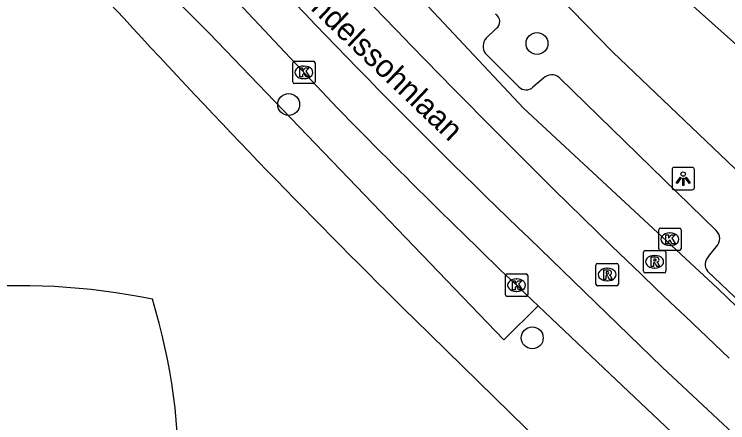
# Model space of a CAD drawing. Extents: x 159040 to 160094, y 381214 to 382518.
# Drawn here: x 159416.6 to 159448.45, y 381658.18 to 381676.4 of the extents above; entities that cross this region are included whole.
import ezdxf

# ---------------------------------------------------------------- set-up
doc = ezdxf.new("R2010")
doc.units = 0
for name, color, linetype in [('IMGEO_Boom', 7, 'Continuous'), ('IMGEO_Groenvoorziening', 7, 'Continuous'), ('IMGEO_Hek', 7, 'Continuous'), ('IMGEO_Kolk', 7, 'Continuous'), ('IMGEO_Lichtpunt', 7, 'Continuous'), ('IMGEO_Openbare_ruimte_label', 7, 'Continuous'), ('IMGEO_Pand', 7, 'Continuous'), ('IMGEO_Rijbaan_lokaal_gesloten', 7, 'Continuous'), ('IMGEO_Rioolput', 7, 'Continuous'), ('IMGEO_Voetpad_open', 7, 'Continuous')]:
    doc.layers.add(name, color=color, linetype=linetype)

msp = doc.modelspace()

# ---------------------------------------------------------------- linework, layer by layer
at = {"layer": 'IMGEO_Boom'}
for centre in [(159439.934, 381675.097), (159428.852, 381672.374), (159439.722, 381661.964)]:
    msp.add_circle(centre, 0.489, dxfattribs=at)
at = {"layer": 'IMGEO_Groenvoorziening'}
msp.add_lwpolyline([(159421.899, 381699.09), (159434.55, 381687.796), (159439.031, 381683.796), (159456.442, 381668.254)], dxfattribs=at)
at = {"layer": 'IMGEO_Hek'}
msp.add_lwpolyline([(159458.496, 381666.956), (159458.229, 381666.659), (159439.031, 381683.796)], dxfattribs=at)
at = {"layer": 'IMGEO_Kolk'}
for p, q in [((159429.106, 381674.307), (159429.958, 381674.307)), ((159429.031, 381673.381), (159429.031, 381674.233)), ((159429.519, 381674.087), (159429.544, 381674.087)), ((159430.032, 381674.233), (159430.032, 381673.381)), ((159429.958, 381673.307), (159429.106, 381673.307)), ((159429.542, 381673.527), (159429.517, 381673.527)), ((159445.365, 381665.938), (159445.365, 381666.79)), ((159445.44, 381666.864), (159446.292, 381666.864)), ((159445.853, 381666.644), (159445.878, 381666.644)), ((159446.366, 381666.79), (159446.366, 381665.938)), ((159445.876, 381666.084), (159445.851, 381666.084)), ((159446.292, 381665.864), (159445.44, 381665.864)), ((159438.522, 381663.889), (159438.522, 381664.741)), ((159438.597, 381664.815), (159439.449, 381664.815)), ((159439.523, 381664.741), (159439.523, 381663.889)), ((159439.01, 381664.595), (159439.035, 381664.595)), ((159439.449, 381663.815), (159438.597, 381663.815)), ((159439.033, 381664.035), (159439.008, 381664.035))]:
    msp.add_line(p, q, dxfattribs=at)
for points in [[(159429.106, 381674.307), (159429.958, 381674.307)], [(159429.031, 381673.381), (159429.031, 381674.233)], [(159429.352, 381674.007), (159429.475, 381674.007), (159429.475, 381673.856), (159429.605, 381674.007), (159429.769, 381674.007), (159429.623, 381673.856), (159429.776, 381673.607), (159429.624, 381673.607), (159429.539, 381673.771), (159429.475, 381673.704), (159429.475, 381673.607), (159429.352, 381673.607), (159429.352, 381674.007)], [(159430.032, 381674.233), (159430.032, 381673.381)], [(159429.958, 381673.307), (159429.106, 381673.307)], [(159445.365, 381665.938), (159445.365, 381666.79)], [(159445.44, 381666.864), (159446.292, 381666.864)], [(159446.366, 381666.79), (159446.366, 381665.938)], [(159445.686, 381666.564), (159445.809, 381666.564), (159445.809, 381666.413), (159445.939, 381666.564), (159446.103, 381666.564), (159445.957, 381666.413), (159446.11, 381666.164), (159445.958, 381666.164), (159445.873, 381666.328), (159445.809, 381666.261), (159445.809, 381666.164), (159445.686, 381666.164), (159445.686, 381666.564)], [(159446.292, 381665.864), (159445.44, 381665.864)], [(159438.522, 381663.889), (159438.522, 381664.741)], [(159438.597, 381664.815), (159439.449, 381664.815)], [(159439.523, 381664.741), (159439.523, 381663.889)], [(159438.843, 381664.515), (159438.966, 381664.515), (159438.966, 381664.364), (159439.096, 381664.515), (159439.26, 381664.515), (159439.114, 381664.364), (159439.267, 381664.115), (159439.115, 381664.115), (159439.03, 381664.279), (159438.966, 381664.212), (159438.966, 381664.115), (159438.843, 381664.115), (159438.843, 381664.515)], [(159439.449, 381663.815), (159438.597, 381663.815)]]:
    msp.add_lwpolyline(points, dxfattribs=at)
for centre, start, end in [((159429.108, 381674.231), 91.552, 178.448), ((159429.108, 381674.231), 91.552, 178.448), ((159429.956, 381674.231), 1.552, 88.448), ((159429.956, 381674.231), 1.552, 88.448), ((159429.108, 381673.383), 181.552, 268.448), ((159429.108, 381673.383), 181.552, 268.448), ((159429.956, 381673.383), 271.552, 358.448), ((159429.956, 381673.383), 271.552, 358.448), ((159445.442, 381666.788), 91.552, 178.448), ((159445.442, 381666.788), 91.552, 178.448), ((159446.29, 381666.788), 1.552, 88.448), ((159446.29, 381666.788), 1.552, 88.448), ((159445.442, 381665.94), 181.552, 268.448), ((159445.442, 381665.94), 181.552, 268.448), ((159446.29, 381665.94), 271.552, 358.448), ((159446.29, 381665.94), 271.552, 358.448), ((159438.599, 381664.739), 91.552, 178.448), ((159438.599, 381664.739), 91.552, 178.448), ((159439.447, 381664.739), 1.552, 88.448), ((159439.447, 381664.739), 1.552, 88.448), ((159438.599, 381663.891), 181.552, 268.448), ((159438.599, 381663.891), 181.552, 268.448), ((159439.447, 381663.891), 271.552, 358.448), ((159439.447, 381663.891), 271.552, 358.448)]:
    msp.add_arc(centre, 0.0765, start, end, dxfattribs=at)
for centre, major_axis, ratio, start_param, end_param in [((159429.518, 381673.807), (-0.387, 0.002), 0.722429, 4.712389, 7.853982), ((159429.543, 381673.807), (-0.39, 0.002), 0.717154, 1.570796, 4.712389), ((159445.852, 381666.364), (-0.387, 0.002), 0.722429, 4.712389, 7.853982), ((159445.877, 381666.364), (-0.39, 0.002), 0.717154, 1.570796, 4.712389), ((159439.009, 381664.315), (-0.387, 0.002), 0.722429, 4.712389, 7.853982), ((159439.034, 381664.315), (-0.39, 0.002), 0.717154, 1.570796, 4.712389)]:
    msp.add_ellipse(centre, major_axis=major_axis, ratio=ratio, start_param=start_param, end_param=end_param, dxfattribs=at)
at = {"layer": 'IMGEO_Lichtpunt'}
for p, q in [((159445.96, 381669.474), (159445.96, 381668.667)), ((159445.96, 381669.474), (159445.96, 381668.667)), ((159446.862, 381669.569), (159446.054, 381669.569)), ((159446.862, 381669.569), (159446.054, 381669.569)), ((159446.956, 381668.667), (159446.956, 381669.474)), ((159446.956, 381668.667), (159446.956, 381669.474)), ((159446.054, 381668.573), (159446.862, 381668.573)), ((159446.054, 381668.573), (159446.862, 381668.573))]:
    msp.add_line(p, q, dxfattribs=at)
for points in [[(159446.334, 381669.138), (159446.373, 381669.11), (159446.185, 381668.848), (159446.147, 381668.875), (159446.334, 381669.138)], [(159446.436, 381669.09), (159446.483, 381669.09), (159446.483, 381668.768), (159446.436, 381668.768), (159446.436, 381669.09)], [(159446.546, 381669.11), (159446.584, 381669.137), (159446.771, 381668.875), (159446.732, 381668.847), (159446.546, 381669.11)]]:
    msp.add_lwpolyline(points, dxfattribs=at)
msp.add_circle((159446.459, 381669.272), 0.0994, dxfattribs=at)
for centre, start, end in [((159446.054, 381669.474), 90, 180), ((159446.054, 381669.474), 90, 180), ((159446.862, 381669.474), 0, 90), ((159446.862, 381669.474), 0, 90), ((159446.054, 381668.667), 180, 270), ((159446.054, 381668.667), 180, 270), ((159446.862, 381668.667), 270, 0), ((159446.862, 381668.667), 270, 360)]:
    msp.add_arc(centre, 0.0946, start, end, dxfattribs=at)
at = {"layer": 'IMGEO_Pand'}
for centre, radius, start, end in [((159416.848, 381635.184), 29.109, 78.2684, 95.643), ((159397.319, 381655.84), 26.63, 358.16, 17.1328)]:
    msp.add_arc(centre, radius, start, end, dxfattribs=at)
at = {"layer": 'IMGEO_Rijbaan_lokaal_gesloten'}
for points in [[(159425.742, 381686.715), (159439.338, 381672.218), (159448.007, 381664.162), (159453.464, 381658.899), (159458.188, 381654.48)], [(159422.135, 381681.689), (159431.033, 381672.208)], [(159439.579, 381666.41), (159445.523, 381660.662), (159461.125, 381646.083)], [(159448.375, 381655.461), (159443.2, 381660.351), (159439.983, 381663.391)]]:
    msp.add_lwpolyline(points, dxfattribs=at)
for centre, radius, start, end in [((159670.514, 381907.131), 333.583, 218.78296, 226.1886), ((159730.083, 381961.937), 412.072, 222.8749, 226.89823), ((159684.936, 381920.99), 355.47, 224.41633, 226.44146)]:
    msp.add_arc(centre, radius, start, end, dxfattribs=at)
at = {"layer": 'IMGEO_Rioolput'}
for p, q in [((159444.683, 381664.935), (159444.683, 381665.787)), ((159444.758, 381665.861), (159445.61, 381665.861)), ((159445.684, 381665.787), (159445.684, 381664.935)), ((159445.171, 381665.641), (159445.196, 381665.641)), ((159442.564, 381664.362), (159442.564, 381665.214)), ((159442.639, 381665.288), (159443.491, 381665.288)), ((159443.052, 381665.068), (159443.077, 381665.068)), ((159443.565, 381665.214), (159443.565, 381664.362)), ((159445.194, 381665.081), (159445.169, 381665.081)), ((159445.61, 381664.861), (159444.758, 381664.861)), ((159443.075, 381664.508), (159443.05, 381664.508)), ((159443.491, 381664.288), (159442.639, 381664.288))]:
    msp.add_line(p, q, dxfattribs=at)
for points in [[(159444.683, 381664.935), (159444.683, 381665.787)], [(159444.758, 381665.861), (159445.61, 381665.861)], [(159445.684, 381665.787), (159445.684, 381664.935)], [(159445.272, 381665.559), (159445.02, 381665.561), (159445.02, 381665.161)], [(159445.198, 381665.48), (159445.144, 381665.48), (159445.144, 381665.399)], [(159445.144, 381665.399), (159445.196, 381665.399)], [(159442.564, 381664.362), (159442.564, 381665.214)], [(159442.639, 381665.288), (159443.491, 381665.288)], [(159443.565, 381665.214), (159443.565, 381664.362)], [(159445.02, 381665.161), (159445.144, 381665.161), (159445.144, 381665.323), (159445.155, 381665.323)], [(159445.202, 381665.294), (159445.273, 381665.161), (159445.413, 381665.161), (159445.348, 381665.287)], [(159443.153, 381664.986), (159442.901, 381664.988), (159442.901, 381664.588)], [(159442.901, 381664.588), (159443.025, 381664.588), (159443.025, 381664.75), (159443.036, 381664.75)], [(159443.079, 381664.907), (159443.025, 381664.907), (159443.025, 381664.826)], [(159443.025, 381664.826), (159443.077, 381664.826)], [(159443.083, 381664.721), (159443.154, 381664.588), (159443.294, 381664.588), (159443.229, 381664.714)], [(159445.61, 381664.861), (159444.758, 381664.861)], [(159443.491, 381664.288), (159442.639, 381664.288)]]:
    msp.add_lwpolyline(points, dxfattribs=at)
for centre, radius, start, end in [((159444.76, 381665.785), 0.0765, 91.552, 178.448), ((159444.76, 381665.785), 0.0765, 91.552, 178.448), ((159445.608, 381665.785), 0.0765, 1.552, 88.448), ((159445.608, 381665.785), 0.0765, 1.552, 88.448), ((159445.18, 381665.588), 0.19, 274.7715, 282.9687), ((159445.204, 381665.384), 0.0964, 77.0061, 93.1865), ((159445.218, 381665.441), 0.0378, 276.6634, 79.6772), ((159445.271, 381665.449), 0.109, 350.3612, 89.416), ((159445.269, 381665.449), 0.112, 277.5842, 350.9817), ((159445.253, 381665.234), 0.108, 29.5134, 73.7905), ((159442.641, 381665.212), 0.0765, 91.552, 178.448), ((159442.641, 381665.212), 0.0765, 91.552, 178.448), ((159443.489, 381665.212), 0.0765, 1.552, 88.448), ((159443.489, 381665.212), 0.0765, 1.552, 88.448), ((159445.154, 381665.27), 0.0533, 26.0293, 88.6989), ((159443.035, 381664.697), 0.0533, 26.0293, 88.6989), ((159443.061, 381665.015), 0.19, 274.7715, 282.9687), ((159443.085, 381664.811), 0.0964, 77.0061, 93.1865), ((159443.099, 381664.868), 0.0378, 276.6634, 79.6772), ((159443.152, 381664.876), 0.109, 350.3612, 89.416), ((159443.15, 381664.876), 0.112, 277.5842, 350.9817), ((159443.134, 381664.661), 0.108, 29.5134, 73.7905), ((159444.76, 381664.937), 0.0765, 181.552, 268.448), ((159444.76, 381664.937), 0.0765, 181.552, 268.448), ((159445.608, 381664.937), 0.0765, 271.552, 358.448), ((159445.608, 381664.937), 0.0765, 271.552, 358.448), ((159442.641, 381664.364), 0.0765, 181.552, 268.448), ((159442.641, 381664.364), 0.0765, 181.552, 268.448), ((159443.489, 381664.364), 0.0765, 271.552, 358.448), ((159443.489, 381664.364), 0.0765, 271.552, 358.448)]:
    msp.add_arc(centre, radius, start, end, dxfattribs=at)
for centre, major_axis, ratio, start_param, end_param in [((159445.17, 381665.361), (-0.387, 0.002), 0.722429, 4.712389, 7.853982), ((159445.195, 381665.361), (-0.39, 0.002), 0.717154, 1.570796, 4.712389), ((159443.051, 381664.788), (-0.387, 0.002), 0.722429, 4.712389, 7.853982), ((159443.076, 381664.788), (-0.39, 0.002), 0.717154, 1.570796, 4.712389)]:
    msp.add_ellipse(centre, major_axis=major_axis, ratio=ratio, start_param=start_param, end_param=end_param, dxfattribs=at)
at = {"layer": 'IMGEO_Voetpad_open'}
for points in [[(159431.054, 381687.476), (159436.573, 381681.621), (159443.322, 381674.715), (159457.386, 381661.291)], [(159417.115, 381680.825), (159421.507, 381676.21)], [(159439.983, 381663.391), (159438.456, 381661.879), (159425.309, 381675.55)], [(159437.659, 381675.333), (159438.107, 381675.759)], [(159439.126, 381673.158), (159437.627, 381674.659)], [(159440.221, 381673.555), (159439.753, 381673.147)], [(159447.925, 381666.753), (159440.939, 381673.57)], [(159447.592, 381665.594), (159447.944, 381666.042)], [(159449.052, 381663.516), (159447.544, 381664.939)], [(159434.463, 381662.799), (159440.167, 381657.223)]]:
    msp.add_lwpolyline(points, dxfattribs=at)
for centre, radius, start, end in [((159562.267, 381813.484), 194.379, 222.28866, 225.20351), ((159684.165, 381916.993), 356.323, 222.51201, 225.51075), ((159437.892, 381676.07), 0.379, 304.6619, 60.1696), ((159438.084, 381674.975), 0.556, 139.9085, 214.655), ((159440.589, 381673.147), 0.55, 50.3986, 131.995), ((159439.445, 381673.489), 0.46, 225.9902, 311.9997), ((159447.609, 381666.389), 0.482, 314.0078, 49.0537), ((159447.916, 381665.241), 0.479, 132.5084, 219.109)]:
    msp.add_arc(centre, radius, start, end, dxfattribs=at)

# ---------------------------------------------------------------- texts
at = {"layer": 'IMGEO_Openbare_ruimte_label'}
msp.add_text('Mendelssohnlaan', height=1, rotation=316.3774, dxfattribs=at).set_placement((159428.449, 381677.909))

doc.saveas('drawing.dxf')
